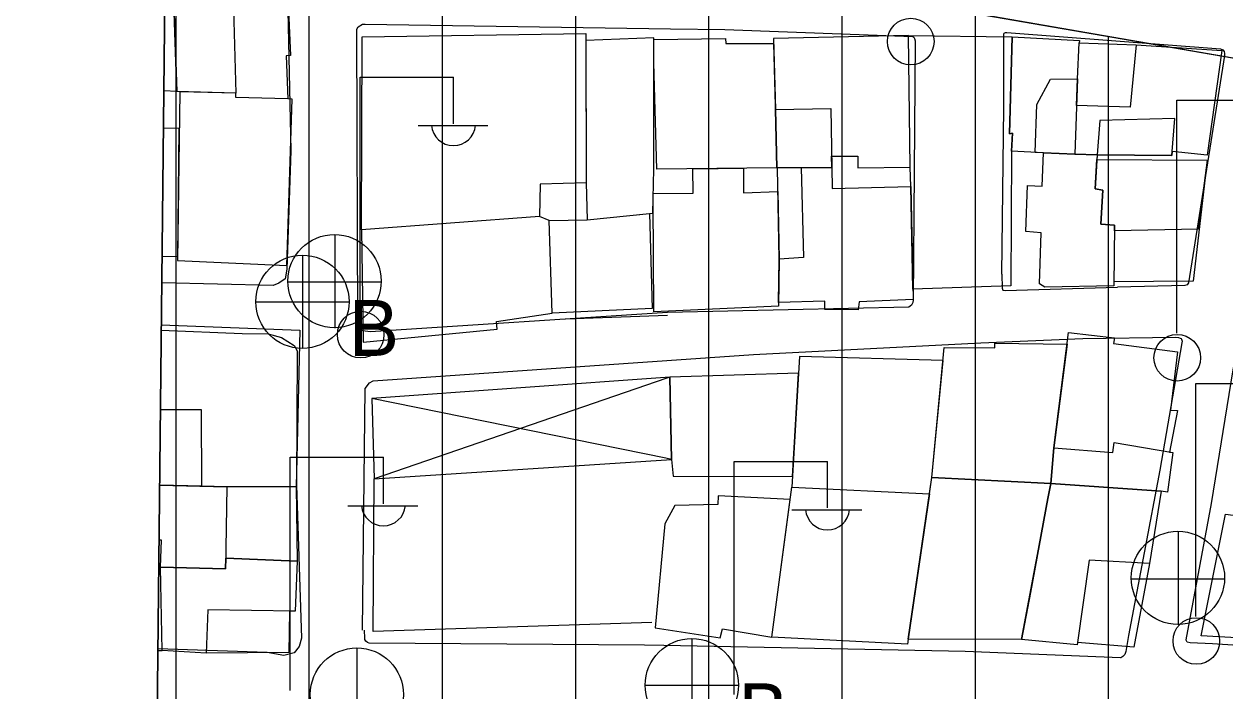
# Model space of a CAD drawing. Extents: x 417997 to 421451, y 4451742 to 4455216.
# Drawn here: x 419108.7 to 419198.9, y 4453180.2 to 4453230.3 of the extents above; entities that cross this region are included whole.
import ezdxf

# ---------------------------------------------------------------- set-up
doc = ezdxf.new("R2010")
doc.units = 0
for name, color, linetype in [('ADAKENARI', 7, 'Continuous'), ('B_Mesken', 7, 'Continuous'), ('B_Sundurma', 7, 'Continuous'), ('B_Teras', 7, 'Continuous'), ('PAFTALAMA', 7, 'Continuous'), ('PL_KON_MEV_350', 7, 'Continuous'), ('S_Elektrik_Diregi', 7, 'Continuous'), ('S_Rogar_Kapagi', 7, 'Continuous'), ('S_Rogar_Kapagi_Buski', 7, 'Continuous'), ('Sinir_Duvar_tek_tarafa_ait', 7, 'Continuous'), ('SN_3_DERECE_KAYNAK_KORUMA', 7, 'Continuous'), ('TR_ORTAYOGUNKONUT', 7, 'Continuous'), ('Y_Lejant', 7, 'Continuous'), ('Yol_Sose', 7, 'Continuous')]:
    doc.layers.add(name, color=color, linetype=linetype)

msp = doc.modelspace()

# ---------------------------------------------------------------- linework, layer by layer
at = {"layer": 'ADAKENARI'}
msp.add_line((419171.153, 4453232.663), (419203.952, 4453226.954), dxfattribs=at)
msp.add_line((419171.153, 4453232.663), (419203.952, 4453226.954), dxfattribs=at)
at = {"layer": 'B_Mesken'}
for points in [[(419119.342, 4453237.743), (419119.769, 4453237.719), (419120.202, 4453225.215), (419119.208, 4453225.279)], [(419119.075, 4453212.863), (419120.255, 4453212.832), (419120.372, 4453222.447), (419119.178, 4453222.476)], [(419119.02, 4453207.716), (419129.413, 4453207.319), (419129.154, 4453195.573), (419123.948, 4453195.555), (419122.063, 4453195.603), (419118.891, 4453195.683)], [(419118.891, 4453195.683), (419122.063, 4453195.603), (419123.948, 4453195.555), (419129.154, 4453195.573), (419129.224, 4453189.978), (419123.858, 4453190.189), (419123.845, 4453189.401), (419118.955, 4453189.527), (419119.045, 4453191.549), (419118.847, 4453191.558)], [(419118.758, 4453183.255), (419119.097, 4453183.272), (419118.955, 4453189.527), (419119.045, 4453191.549), (419118.847, 4453191.558)]]:
    msp.add_lwpolyline(points, dxfattribs=at)
for points in [[(419119.816, 4453236.368), (419124.323, 4453235.923), (419127.158, 4453235.717), (419127.997, 4453234.693), (419128.163, 4453231.848), (419128.551, 4453231.87), (419128.714, 4453227.927), (419128.39, 4453227.903), (419128.511, 4453224.672), (419124.607, 4453224.778), (419124.617, 4453225.101), (419120.202, 4453225.215)], [(419134.109, 4453229.319), (419150.901, 4453229.586), (419150.909, 4453218.364), (419147.471, 4453218.266), (419147.423, 4453215.85), (419134.059, 4453214.852)], [(419150.909, 4453218.364), (419150.981, 4453215.583), (419155.908, 4453216.08), (419155.998, 4453219.398), (419155.985, 4453229.241), (419150.902, 4453229.047)], [(419155.985, 4453229.124), (419161.373, 4453229.213), (419161.386, 4453228.828), (419164.985, 4453228.828), (419165.222, 4453219.506), (419156.212, 4453219.387), (419155.988, 4453227.38)], [(419175.112, 4453229.43), (419164.974, 4453229.206), (419165.125, 4453223.867), (419165.222, 4453219.506), (419167.044, 4453219.511), (419169.345, 4453219.519), (419169.335, 4453220.37), (419171.298, 4453220.381), (419171.299, 4453219.492), (419175.224, 4453219.537)], [(419175.112, 4453229.43), (419182.879, 4453229.316), (419182.69, 4453222.053), (419182.904, 4453222.088), (419182.838, 4453220.734), (419182.781, 4453210.643), (419175.434, 4453210.379), (419175.285, 4453218.089), (419175.224, 4453219.537)], [(419192.192, 4453228.727), (419198.639, 4453228.309), (419197.516, 4453220.436), (419194.892, 4453220.722), (419194.866, 4453220.417), (419189.264, 4453220.459), (419187.584, 4453220.522), (419185.238, 4453220.61), (419182.838, 4453220.734), (419182.904, 4453222.088), (419182.69, 4453222.053), (419182.879, 4453229.316), (419187.95, 4453229.05), (419187.918, 4453228.878)], [(419120.405, 4453225.209), (419120.251, 4453212.527), (419128.444, 4453212.175), (419128.849, 4453224.657), (419128.511, 4453224.672), (419124.607, 4453224.778), (419124.617, 4453225.101)], [(419197.527, 4453220.068), (419196.478, 4453210.991), (419190.515, 4453210.936), (419190.511, 4453210.628), (419185.345, 4453210.543), (419184.937, 4453210.797), (419185.066, 4453214.608), (419183.91, 4453214.703), (419184.05, 4453218.178), (419185.145, 4453218.124), (419185.238, 4453220.61), (419187.584, 4453220.522), (419189.264, 4453220.459), (419189.246, 4453220.129)], [(419155.949, 4453217.573), (419158.935, 4453217.585), (419158.927, 4453219.423), (419162.72, 4453219.473), (419162.73, 4453217.62), (419165.302, 4453217.707), (419165.403, 4453212.636), (419165.345, 4453209.12), (419155.995, 4453208.675), (419155.932, 4453216.964)], [(419169.345, 4453219.519), (419169.367, 4453217.949), (419175.285, 4453218.089), (419175.449, 4453209.62), (419171.399, 4453209.433), (419171.341, 4453208.845), (419168.818, 4453208.872), (419168.838, 4453209.491), (419165.348, 4453209.398), (419165.403, 4453212.636), (419165.267, 4453219.506), (419167.044, 4453219.511), (419169.345, 4453219.519)], [(419155.664, 4453216.056), (419155.873, 4453208.939), (419148.362, 4453208.583), (419148.13, 4453215.535), (419150.981, 4453215.583)], [(419134.059, 4453214.852), (419134.181, 4453206.408), (419144.233, 4453207.39), (419144.187, 4453207.96), (419148.362, 4453208.583), (419148.13, 4453215.535), (419147.423, 4453215.85)], [(419195.299, 4453205.692), (419194.779, 4453201.31), (419195.306, 4453201.273), (419194.709, 4453198.158), (419194.956, 4453198.115), (419194.547, 4453195.148), (419194.078, 4453195.221), (419185.781, 4453195.787), (419186.018, 4453198.488), (419187.128, 4453207.125), (419190.576, 4453206.728), (419190.498, 4453206.305)], [(419185.781, 4453195.787), (419176.855, 4453196.241), (419177.793, 4453205.997), (419181.585, 4453205.974), (419181.58, 4453206.334), (419187.016, 4453206.259), (419186.018, 4453198.488), (419185.781, 4453195.787)], [(419177.701, 4453205.043), (419166.919, 4453205.336), (419166.353, 4453195.531), (419176.678, 4453195.027), (419176.855, 4453196.241)], [(419166.846, 4453204.072), (419157.197, 4453203.781), (419157.322, 4453197.603), (419157.447, 4453196.358), (419166.399, 4453196.328)], [(419176.855, 4453196.241), (419185.781, 4453195.787), (419185.573, 4453194.67), (419184.26, 4453187.614), (419183.603, 4453184.087), (419175.089, 4453184.109)], [(419175.089, 4453184.109), (419175.032, 4453183.731), (419164.847, 4453184.26), (419166.353, 4453195.531), (419176.678, 4453195.027)], [(419193.195, 4453189.792), (419192.018, 4453183.508), (419187.785, 4453183.87), (419187.759, 4453183.687), (419183.603, 4453184.087), (419184.26, 4453187.614), (419185.573, 4453194.67), (419185.781, 4453195.787), (419194.078, 4453195.221)], [(419166.229, 4453194.606), (419160.826, 4453194.861), (419160.793, 4453194.212), (419157.576, 4453194.143), (419156.808, 4453192.774), (419156.097, 4453184.971), (419160.983, 4453184.209), (419161.15, 4453184.883), (419164.847, 4453184.26)], [(419197.081, 4453184.367), (419198.894, 4453193.503), (419208.682, 4453192.209), (419207.87, 4453188.564), (419206.39, 4453188.807), (419205.504, 4453183.889)], [(419128.653, 4453186.218), (419128.599, 4453183.103), (419122.389, 4453183.052), (419119.097, 4453183.272), (419118.955, 4453189.527), (419123.845, 4453189.401), (419123.858, 4453190.189), (419129.224, 4453189.978), (419129.064, 4453186.211)]]:
    msp.add_lwpolyline(points, close=True, dxfattribs=at)
at = {"layer": 'B_Sundurma'}
for p, q in [((419156.959, 4453203.699), (419135.001, 4453196.145)), ((419157.197, 4453203.781), (419156.959, 4453203.699)), ((419156.894, 4453197.69), (419134.831, 4453202.174)), ((419157.322, 4453197.603), (419156.894, 4453197.69))]:
    msp.add_line(p, q, dxfattribs=at)
msp.add_lwpolyline([(419157.322, 4453197.603), (419157.197, 4453203.781), (419134.831, 4453202.174), (419135.001, 4453196.145)], close=True, dxfattribs=at)
at = {"layer": 'B_Teras'}
for points in [[(419119.816, 4453236.368), (419124.323, 4453235.923), (419124.617, 4453225.101), (419120.202, 4453225.215)], [(419187.717, 4453224.166), (419187.79, 4453226.164), (419187.918, 4453228.878), (419192.192, 4453228.727), (419191.758, 4453224.047)], [(419187.584, 4453220.522), (419185.238, 4453220.61), (419184.616, 4453220.654), (419184.747, 4453224.253), (419185.775, 4453226.155), (419187.79, 4453226.164)], [(419165.222, 4453219.506), (419165.125, 4453223.867), (419169.289, 4453223.936), (419169.345, 4453219.519)], [(419189.264, 4453220.459), (419194.866, 4453220.417), (419195.1, 4453223.187), (419189.465, 4453223.048)], [(419185.345, 4453210.543), (419184.937, 4453210.797), (419185.066, 4453214.608), (419183.91, 4453214.703), (419184.05, 4453218.178), (419185.145, 4453218.124), (419185.238, 4453220.61), (419189.264, 4453220.459), (419189.126, 4453217.92), (419189.702, 4453217.815), (419189.55, 4453215.278), (419190.574, 4453215.201), (419190.511, 4453210.628)], [(419190.574, 4453215.201), (419189.55, 4453215.278), (419189.702, 4453217.815), (419189.126, 4453217.92), (419189.246, 4453220.129), (419197.527, 4453220.068), (419196.839, 4453214.896), (419190.568, 4453214.767)], [(419165.403, 4453212.636), (419165.267, 4453219.506), (419167.044, 4453219.511), (419167.22, 4453212.761)], [(419194.078, 4453195.221), (419185.781, 4453195.787), (419186.018, 4453198.488), (419190.442, 4453198.134), (419190.55, 4453198.883), (419194.956, 4453198.115), (419194.547, 4453195.148)], [(419185.781, 4453195.787), (419194.078, 4453195.221), (419193.195, 4453189.792), (419188.673, 4453190.053), (419187.759, 4453183.687), (419183.603, 4453184.087)], [(419129.224, 4453189.978), (419129.064, 4453186.211), (419122.516, 4453186.317), (419122.389, 4453183.052), (419119.097, 4453183.272), (419118.955, 4453189.527), (419123.845, 4453189.401), (419123.858, 4453190.189)]]:
    msp.add_lwpolyline(points, close=True, dxfattribs=at)
for points in [[(419118.891, 4453195.683), (419122.063, 4453195.603), (419122.048, 4453201.33), (419118.952, 4453201.329)], [(419118.891, 4453195.683), (419123.948, 4453195.555), (419123.845, 4453189.401), (419118.955, 4453189.527), (419119.045, 4453191.549), (419118.847, 4453191.558)], [(419118.758, 4453183.255), (419119.097, 4453183.272), (419118.955, 4453189.527), (419119.045, 4453191.549), (419118.847, 4453191.558)]]:
    msp.add_lwpolyline(points, dxfattribs=at)
at = {"layer": 'PAFTALAMA'}
msp.add_line((419138.441, 4455021.891), (419108.72, 4452245.779), dxfattribs=at)
msp.add_line((419138.441, 4455021.891), (419108.72, 4452245.779), dxfattribs=at)
at = {"layer": 'PL_KON_MEV_350'}
msp.add_line((419119.319, 4453235.776), (419118.18, 4453129.375), dxfattribs=at)
msp.add_lwpolyline([(419118.18, 4453129.375), (419161.479, 4453129.666), (419197.343, 4453124.46), (419212.192, 4453215.37), (419203.952, 4453226.954), (419171.153, 4453232.663), (419167.104, 4453233.325), (419163.042, 4453233.904), (419158.97, 4453234.399), (419154.888, 4453234.811), (419150.798, 4453235.139), (419146.703, 4453235.383), (419142.604, 4453235.543), (419138.502, 4453235.618), (419119.319, 4453235.776)], dxfattribs=at)
at = {"layer": 'S_Elektrik_Diregi'}
for p, q in [((419133.954, 4453208.808), (419133.954, 4453226.308)), ((419133.954, 4453226.308), (419140.954, 4453226.308)), ((419140.954, 4453222.808), (419140.954, 4453226.308)), ((419195.245, 4453207.077), (419195.245, 4453224.577)), ((419195.245, 4453224.577), (419202.245, 4453224.577)), ((419138.294, 4453222.668), (419143.544, 4453222.668)), ((419196.677, 4453185.814), (419196.677, 4453203.314)), ((419196.677, 4453203.314), (419203.677, 4453203.314)), ((419128.692, 4453180.268), (419128.692, 4453197.768)), ((419128.692, 4453197.768), (419135.692, 4453197.768)), ((419135.692, 4453194.268), (419135.692, 4453197.768)), ((419162.024, 4453179.961), (419162.024, 4453197.461)), ((419162.024, 4453197.461), (419169.024, 4453197.461)), ((419169.024, 4453193.961), (419169.024, 4453197.461)), ((419133.032, 4453194.128), (419138.282, 4453194.128)), ((419166.364, 4453193.821), (419171.614, 4453193.821))]:
    msp.add_line(p, q, dxfattribs=at)
for centre in [(419175.274, 4453228.975), (419133.99, 4453206.973), (419195.281, 4453205.241), (419196.713, 4453183.978)]:
    msp.add_circle(centre, 1.75, dxfattribs=at)
for centre in [(419140.955, 4453222.821), (419135.693, 4453194.281), (419169.025, 4453193.974)]:
    msp.add_arc(centre, 1.658, 184.83843, 355.14641, dxfattribs=at)
at = {"layer": 'S_Rogar_Kapagi'}
for p, q in [((419132.078, 4453207.465), (419132.078, 4453214.465)), ((419128.508, 4453210.93), (419135.508, 4453210.93)), ((419195.387, 4453185.185), (419195.387, 4453192.185)), ((419191.817, 4453188.65), (419198.817, 4453188.65))]:
    msp.add_line(p, q, dxfattribs=at)
for centre in [(419132.024, 4453210.993), (419195.334, 4453188.714)]:
    msp.add_circle(centre, 3.5, dxfattribs=at)
at = {"layer": 'S_Rogar_Kapagi_Buski'}
for p, q in [((419129.615, 4453212.944), (419129.615, 4453205.944)), ((419126.114, 4453209.444), (419133.115, 4453209.444)), ((419158.845, 4453184.164), (419158.845, 4453177.164)), ((419133.705, 4453183.454), (419133.705, 4453176.454)), ((419155.345, 4453180.664), (419162.345, 4453180.664))]:
    msp.add_line(p, q, dxfattribs=at)
for centre in [(419129.615, 4453209.444), (419158.845, 4453180.664), (419133.705, 4453179.954)]:
    msp.add_circle(centre, 3.5, dxfattribs=at)
at = {"layer": 'Sinir_Duvar_tek_tarafa_ait'}
msp.add_lwpolyline([(419155.839, 4453185.377), (419134.919, 4453184.697), (419135.001, 4453196.145)], dxfattribs=at)
at = {"layer": 'SN_3_DERECE_KAYNAK_KORUMA'}
msp.add_line((419126.495, 4453906.073), (419108.72, 4452245.779), dxfattribs=at)
msp.add_line((419126.495, 4453906.073), (419108.72, 4452245.779), dxfattribs=at)
at = {"layer": 'TR_ORTAYOGUNKONUT'}
for p, q in [((419120.129, 4453129.388), (419120.129, 4453235.77)), ((419120.129, 4453129.388), (419120.129, 4453235.77)), ((419130.129, 4453129.455), (419130.129, 4453235.687)), ((419130.129, 4453129.455), (419130.129, 4453235.687)), ((419140.129, 4453129.523), (419140.129, 4453235.588)), ((419140.129, 4453129.523), (419140.129, 4453235.588)), ((419150.129, 4453129.59), (419150.129, 4453235.179)), ((419150.129, 4453129.59), (419150.129, 4453235.179)), ((419160.129, 4453129.657), (419160.129, 4453234.258)), ((419160.129, 4453129.657), (419160.129, 4453234.258)), ((419170.129, 4453128.41), (419170.129, 4453232.83)), ((419170.129, 4453128.41), (419170.129, 4453232.83)), ((419180.129, 4453126.959), (419180.129, 4453231.1)), ((419180.129, 4453126.959), (419180.129, 4453231.1)), ((419190.129, 4453125.507), (419190.129, 4453229.36)), ((419190.129, 4453125.507), (419190.129, 4453229.36))]:
    msp.add_line(p, q, dxfattribs=at)
at = {"layer": 'Y_Lejant'}
msp.add_lwpolyline([(419138.442, 4455021.89), (421266.409, 4454999.402), (421237.471, 4452223.294), (419108.722, 4452245.778)], close=True, dxfattribs=at)
at = {"layer": 'Yol_Sose'}
for points in [[(419119.333, 4453236.976), (419121.216, 4453236.834), (419126.202, 4453236.327), (419127.07, 4453236.162), (419128.074, 4453235.562), (419128.436, 4453234.839), (419128.753, 4453220.779), (419128.439, 4453211.895), (419128.315, 4453211.151), (419127.85, 4453210.83), (419127.426, 4453210.665), (419119.054, 4453210.862)], [(419157.01, 4453208.641), (419134.727, 4453207.183), (419133.931, 4453207.286), (419133.786, 4453207.729), (419133.707, 4453229.892), (419133.793, 4453230.089), (419134.119, 4453230.28), (419134.319, 4453230.274), (419157.238, 4453229.928)], [(419161.329, 4453229.866), (419175.424, 4453229.347), (419175.507, 4453229.296), (419175.564, 4453229.195), (419175.616, 4453229.027), (419175.498, 4453215.963), (419175.457, 4453209.564), (419175.443, 4453209.382), (419175.322, 4453209.184), (419175.133, 4453209.046), (419157.013, 4453208.641)], [(419157.238, 4453229.928), (419157.239, 4453229.928)], [(419157.239, 4453229.928), (419157.241, 4453229.928)], [(419157.241, 4453229.928), (419161.329, 4453229.866)], [(419182.123, 4453211.521), (419182.261, 4453224.002), (419182.266, 4453229.562), (419182.278, 4453229.598), (419182.393, 4453229.658), (419182.49, 4453229.665), (419198.536, 4453228.426), (419198.695, 4453228.341), (419198.792, 4453228.229), (419198.832, 4453228.084), (419198.825, 4453227.933), (419196.132, 4453210.86), (419196.014, 4453210.703), (419195.855, 4453210.663), (419190.796, 4453210.525)], [(419182.123, 4453211.521), (419182.135, 4453210.469), (419182.201, 4453210.299), (419182.374, 4453210.277), (419190.796, 4453210.525)], [(419197.852, 4453194.309), (419199.472, 4453204.335), (419200.475, 4453209.201)], [(419157.008, 4453208.409), (419149.368, 4453208.141)], [(419157.011, 4453208.641), (419157.01, 4453208.641)], [(419157.013, 4453208.641), (419157.011, 4453208.641)], [(419119.016, 4453207.316), (419125.085, 4453207.051), (419127.051, 4453207.043), (419128.058, 4453206.77), (419129.008, 4453206.169), (419129.225, 4453205.765), (419129.174, 4453195.668), (419129.547, 4453184.179), (419129.368, 4453183.559), (419128.992, 4453183.079), (419128.221, 4453182.891), (419126.964, 4453183.115)], [(419163.482, 4453205.483), (419180.548, 4453206.349)], [(419180.548, 4453206.349), (419188.196, 4453206.692), (419195.185, 4453206.773), (419195.381, 4453206.755), (419195.503, 4453206.719), (419195.564, 4453206.678), (419195.596, 4453206.621), (419195.645, 4453206.485), (419195.636, 4453206.366), (419193.986, 4453196.791), (419191.61, 4453184.384)], [(419156.975, 4453205.032), (419163.482, 4453205.483)], [(419134.135, 4453184.785), (419134.319, 4453202.92), (419134.643, 4453203.352), (419134.927, 4453203.504), (419156.972, 4453205.032)], [(419156.972, 4453205.032), (419156.973, 4453205.032)], [(419156.973, 4453205.032), (419156.975, 4453205.032)], [(419212.402, 4453182.812), (419197.931, 4453183.768), (419196.245, 4453183.848), (419196.023, 4453183.895), (419195.957, 4453184.042), (419195.953, 4453184.06), (419197.852, 4453194.309)], [(419156.743, 4453183.628), (419155.288, 4453183.656), (419134.638, 4453183.808), (419134.495, 4453183.859), (419134.375, 4453183.968), (419134.302, 4453184.092), (419134.291, 4453184.184), (419134.285, 4453184.783)], [(419156.744, 4453183.628), (419156.743, 4453183.628)], [(419156.746, 4453183.628), (419156.744, 4453183.628)], [(419191.61, 4453184.384), (419191.413, 4453183.187), (419191.342, 4453182.972), (419191.202, 4453182.821), (419191.048, 4453182.722), (419191.029, 4453182.714), (419179.355, 4453183.19), (419156.746, 4453183.628)], [(419126.964, 4453183.115), (419118.76, 4453183.4)]]:
    msp.add_lwpolyline(points, dxfattribs=at)

# ---------------------------------------------------------------- texts
at = {"layer": 'S_Rogar_Kapagi_Buski'}
for p in [(419133.115, 4453205.38), (419162.345, 4453176.6)]:
    msp.add_text('B', height=4.2, dxfattribs=at).set_placement(p)

doc.saveas('drawing.dxf')
